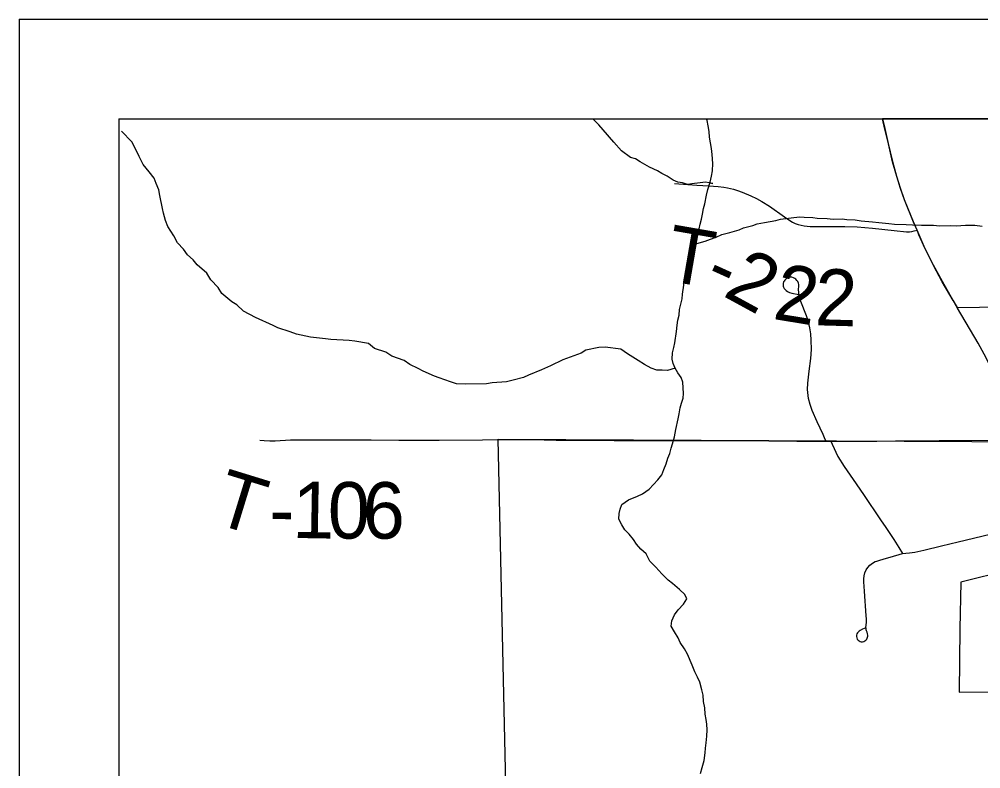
# Model space of a CAD drawing. Extents: x 0 to 34, y 0 to 22.
# Drawn here: x 17.758 to 18.724, y 15.324 to 16.078 of the extents above; entities that cross this region are included whole.
import ezdxf

# ---------------------------------------------------------------- set-up
doc = ezdxf.new("R2010")
doc.units = 0
for name, color, linetype in [('GM_X_Corporation', 7, 'Continuous'), ('GM_X_County_Road', 7, 'Continuous'), ('GM_X_Minor_River', 7, 'Continuous'), ('GM_X_Section', 7, 'Continuous'), ('GM_X_Township_Road', 7, 'Continuous'), ('GM_X_Township_Road_Text', 7, 'Continuous'), ('SH_Data', 7, 'Continuous')]:
    doc.layers.add(name, color=color, linetype=linetype)

msp = doc.modelspace()

# ---------------------------------------------------------------- linework, layer by layer
at = {"layer": 'GM_X_Corporation'}
for points in [[(22.22398, 15.97752), (18.62557, 15.97752), (18.62775, 15.96771), (18.63123, 15.95265), (18.63554, 15.93464), (18.63964, 15.91981), (18.64334, 15.90804), (18.64749, 15.89644), (18.65644, 15.87421), (18.66004, 15.86585), (18.66193, 15.86126), (18.66826, 15.84711), (18.67662, 15.83047), (18.68542, 15.81405), (18.69622, 15.79515), (18.70068, 15.78762), (18.7683, 15.78862)], [(18.75283, 15.52372), (18.7042, 15.5115), (18.70328, 15.46465), (18.70263, 15.40099), (18.77672, 15.40139)]]:
    msp.add_lwpolyline(points, dxfattribs=at)
at = {"layer": 'GM_X_County_Road'}
for points in [[(18.66025, 15.86531), (18.65665, 15.87366), (18.6477, 15.8959), (18.64355, 15.9075), (18.63985, 15.91926), (18.63575, 15.9341), (18.63144, 15.9521), (18.62796, 15.96716), (18.62566, 15.97752)], [(18.70089, 15.78707), (18.69643, 15.7946), (18.68563, 15.8135), (18.67683, 15.82992), (18.66847, 15.84656), (18.66214, 15.86071), (18.66025, 15.86531)], [(18.75646, 15.65478), (18.75579, 15.65819), (18.75216, 15.67337), (18.74723, 15.69143), (18.74268, 15.70636), (18.73852, 15.71794), (18.73341, 15.72957), (18.72787, 15.74078), (18.72183, 15.75171), (18.70089, 15.78707)]]:
    msp.add_lwpolyline(points, dxfattribs=at)
at = {"layer": 'GM_X_Minor_River'}
for points in [[(18.45213, 15.91308), (18.45499, 15.91222), (18.44775, 15.91364), (18.44243, 15.91319), (18.43408, 15.91194), (18.42952, 15.9115), (18.42456, 15.91295), (18.41999, 15.91365), (18.41501, 15.91587), (18.40926, 15.91959), (18.4039, 15.92255), (18.3993, 15.92515), (18.39126, 15.92884), (18.38207, 15.93404), (18.37746, 15.93702), (18.37212, 15.93847), (18.36329, 15.94519), (18.35557, 15.95382), (18.34476, 15.96621), (18.34051, 15.97147), (18.33511, 15.97672), (18.33425, 15.97752)], [(18.4254, 15.70137), (18.42533, 15.70707), (18.42488, 15.71276), (18.4233, 15.7173), (18.41981, 15.72219), (18.41709, 15.72672), (18.41513, 15.73125), (18.41431, 15.7358), (18.4146, 15.74226), (18.41568, 15.74759), (18.41676, 15.75216), (18.41851, 15.76358), (18.41919, 15.77005), (18.41988, 15.775), (18.42134, 15.77995), (18.42165, 15.78566), (18.42272, 15.79099), (18.42417, 15.79633), (18.42449, 15.80127), (18.42589, 15.81002), (18.42692, 15.81878), (18.42874, 15.82526), (18.43094, 15.83174), (18.43162, 15.83783), (18.43456, 15.84547), (18.43895, 15.8592), (18.44113, 15.86683), (18.44221, 15.8714), (18.44367, 15.87636), (18.44474, 15.88169), (18.44581, 15.8874), (18.44689, 15.89198), (18.44868, 15.90074), (18.45013, 15.90646), (18.45231, 15.9137), (18.45375, 15.9198), (18.45483, 15.92513), (18.45511, 15.93235), (18.45424, 15.94146), (18.45378, 15.94753), (18.45256, 15.95321), (18.45173, 15.9589), (18.45127, 15.96459), (18.45044, 15.97028), (18.44923, 15.97558), (18.44865, 15.97752)], [(18.41705, 15.7268), (18.40951, 15.72433), (18.40418, 15.72464), (18.39886, 15.72457), (18.39313, 15.72678), (18.38623, 15.73048), (18.3801, 15.73458), (18.36936, 15.74127), (18.36245, 15.74574), (18.34683, 15.74781), (18.34037, 15.74734), (18.32747, 15.74489), (18.32257, 15.74179), (18.3044, 15.73509), (18.29193, 15.72922), (18.28285, 15.72492), (18.26961, 15.71981), (18.2647, 15.71746), (18.25446, 15.71467), (18.24764, 15.71306), (18.2332, 15.71211), (18.22751, 15.71089), (18.20659, 15.71061), (18.19746, 15.71087), (18.19135, 15.71307), (18.17989, 15.71709), (18.1753, 15.71855), (18.16383, 15.72372), (18.15885, 15.72631), (18.15043, 15.73037), (18.14467, 15.73448), (18.13244, 15.73887), (18.1263, 15.74297), (18.11485, 15.74661), (18.10908, 15.75148), (18.09535, 15.75395), (18.08964, 15.75463), (18.07099, 15.75552), (18.06566, 15.75621), (18.0508, 15.75791), (18.0367, 15.76076), (18.0302, 15.76334), (18.01797, 15.76735), (18.013, 15.76957), (17.9954, 15.77769), (17.98315, 15.78398), (17.9766, 15.79035), (17.97162, 15.79333), (17.96162, 15.80193), (17.95773, 15.80795), (17.95041, 15.81545), (17.94652, 15.82224), (17.9369, 15.83047), (17.93265, 15.83573), (17.92688, 15.84059), (17.92301, 15.84624), (17.91684, 15.85262), (17.91332, 15.85978), (17.90711, 15.8692), (17.90475, 15.87525), (17.90276, 15.88244), (17.90194, 15.88736), (17.89911, 15.90024), (17.89827, 15.90593), (17.89553, 15.91235), (17.89356, 15.91764), (17.88853, 15.92403), (17.88235, 15.93155), (17.87844, 15.93947), (17.87375, 15.94929), (17.87102, 15.95419), (17.86061, 15.96507)], [(18.4365, 15.85154), (18.44738, 15.85438), (18.45268, 15.85635), (18.45836, 15.85832), (18.46403, 15.86106), (18.47199, 15.86306), (18.48146, 15.86585), (18.486, 15.86781), (18.4951, 15.87021), (18.49964, 15.87179), (18.50685, 15.87302), (18.51823, 15.87508), (18.52316, 15.87666), (18.53379, 15.87794), (18.54214, 15.87881), (18.54671, 15.8785), (18.55546, 15.87823), (18.56004, 15.87753), (18.56993, 15.87729), (18.57602, 15.87661), (18.58515, 15.87673), (18.58972, 15.87603), (18.59809, 15.87576), (18.60419, 15.8747), (18.61561, 15.87372), (18.62171, 15.87304), (18.63199, 15.87203), (18.63771, 15.87135), (18.6495, 15.87113), (18.65559, 15.87083), (18.66472, 15.87057), (18.67689, 15.87035), (18.68299, 15.86968), (18.69401, 15.8702), (18.69972, 15.8699), (18.70884, 15.8704), (18.71835, 15.87053), (18.72559, 15.86948)], [(18.44253, 15.31908), (18.44436, 15.32518), (18.44616, 15.33242), (18.44721, 15.34003), (18.44753, 15.34459), (18.44822, 15.34992), (18.44889, 15.35677), (18.44919, 15.36323), (18.44911, 15.36893), (18.44829, 15.37347), (18.44746, 15.37878), (18.447, 15.38523), (18.44578, 15.39167), (18.44531, 15.39812), (18.4441, 15.40343), (18.4421, 15.411), (18.43976, 15.4159), (18.43702, 15.42157), (18.43428, 15.42799), (18.42956, 15.43932), (18.42645, 15.4446), (18.42219, 15.451), (18.42023, 15.45553), (18.41635, 15.46156), (18.41323, 15.46721), (18.41392, 15.47254), (18.4165, 15.47865), (18.42024, 15.48364), (18.42549, 15.48941), (18.42885, 15.49477), (18.42688, 15.4993), (18.4215, 15.50417), (18.41457, 15.51016), (18.40997, 15.51351), (18.4038, 15.51989), (18.39763, 15.52664), (18.39184, 15.53264), (18.38794, 15.54019), (18.38256, 15.54468), (18.37831, 15.54994), (18.37521, 15.55445), (18.37095, 15.55972), (18.36671, 15.56422), (18.3636, 15.56912), (18.36049, 15.57477), (18.3608, 15.58047), (18.36188, 15.58505), (18.36372, 15.58963), (18.37013, 15.59427), (18.3792, 15.59819), (18.38449, 15.60054), (18.3909, 15.60519), (18.39991, 15.61442), (18.40365, 15.61941), (18.40586, 15.62476), (18.40807, 15.63049), (18.4099, 15.63621), (18.41174, 15.64079), (18.41319, 15.64613), (18.41465, 15.65071), (18.41646, 15.65757), (18.41789, 15.66519), (18.42003, 15.67585), (18.42111, 15.6808), (18.42217, 15.6869), (18.42363, 15.69147), (18.42509, 15.69643), (18.4254, 15.70137)]]:
    msp.add_lwpolyline(points, dxfattribs=at)
at = {"layer": 'GM_X_Section'}
msp.add_lwpolyline([(19.25935, 15.65043), (19.25999, 14.63809), (18.26161, 14.6436), (18.23936, 15.65543)], close=True, dxfattribs=at)
at = {"layer": 'GM_X_Township_Road'}
msp.add_line((18.56885, 15.65329), (18.57352, 15.6533), dxfattribs=at)
for points in [[(18.41664, 15.91227), (18.43893, 15.91072), (18.45109, 15.90988), (18.46049, 15.90926), (18.46601, 15.90852), (18.46967, 15.90788), (18.47571, 15.90651), (18.47965, 15.90533), (18.48456, 15.9036), (18.49322, 15.90004), (18.49887, 15.8974), (18.5044, 15.89432), (18.51195, 15.88953), (18.52718, 15.87891), (18.53228, 15.87522), (18.53502, 15.87351), (18.53788, 15.87226), (18.54085, 15.8713), (18.54388, 15.87049), (18.54695, 15.86987), (18.54971, 15.86957), (18.55297, 15.86926), (18.5688, 15.86915), (18.58755, 15.86911), (18.60003, 15.86881), (18.61557, 15.86763), (18.63722, 15.86505), (18.64963, 15.86383), (18.65271, 15.8638), (18.65492, 15.86403), (18.65743, 15.86463), (18.66025, 15.86531)], [(18.56885, 15.65329), (18.56808, 15.655), (18.56579, 15.66007), (18.5599, 15.67276), (18.555, 15.68421), (18.55289, 15.69006), (18.55128, 15.69607), (18.55072, 15.69913), (18.55035, 15.70222), (18.55032, 15.70533), (18.55052, 15.71157), (18.55197, 15.72383), (18.55362, 15.7363), (18.55414, 15.74552), (18.55398, 15.7549), (18.55347, 15.76114), (18.55257, 15.7673), (18.55111, 15.77334), (18.54918, 15.77926), (18.54339, 15.79372), (18.54255, 15.79669), (18.54178, 15.79973), (18.54137, 15.80283), (18.54127, 15.80596), (18.54142, 15.80916), (18.54132, 15.81071), (18.54105, 15.81219), (18.54039, 15.8138), (18.5396, 15.81491), (18.53859, 15.81612), (18.5374, 15.81698), (18.53607, 15.81761), (18.53457, 15.81807), (18.53308, 15.81813), (18.53148, 15.81782), (18.53004, 15.81725), (18.52876, 15.81655), (18.52798, 15.81591), (18.52736, 15.81524), (18.52659, 15.81422), (18.52618, 15.8135), (18.5259, 15.81276), (18.52571, 15.81205), (18.52561, 15.81128), (18.5256, 15.81051), (18.52569, 15.80977), (18.52581, 15.80901), (18.52605, 15.80827), (18.52631, 15.80759), (18.52669, 15.8069), (18.52711, 15.80632), (18.52766, 15.80567), (18.52869, 15.80468), (18.53008, 15.80381), (18.5321, 15.80283), (18.53447, 15.80205), (18.54142, 15.80082)], [(17.99965, 15.65446), (18.00425, 15.65389), (18.00987, 15.65369), (18.0152, 15.65379), (18.0307, 15.65477), (18.05246, 15.65466), (18.08349, 15.65458), (18.11147, 15.65452), (18.13945, 15.65435), (18.17984, 15.65441), (18.22337, 15.6548), (18.23887, 15.65487), (18.24777, 15.65484)], [(18.24777, 15.65484), (18.28535, 15.65472), (18.29769, 15.65442), (18.30657, 15.65445), (18.31941, 15.65442), (18.34013, 15.65431), (18.356, 15.65409), (18.36537, 15.65403), (18.38483, 15.65396), (18.41513, 15.65386), (18.43691, 15.65405), (18.45864, 15.6541), (18.48982, 15.65388), (18.51147, 15.65374), (18.53945, 15.65346), (18.56254, 15.65332), (18.56885, 15.65329)], [(18.57352, 15.6533), (18.59532, 15.65334), (18.61987, 15.65346), (18.63877, 15.65355), (18.66056, 15.65367), (18.68234, 15.65388), (18.70722, 15.65396), (18.73176, 15.65428), (18.74758, 15.65448), (18.75367, 15.65472), (18.75646, 15.65478)], [(18.57352, 15.6533), (18.57487, 15.65035), (18.58065, 15.63801), (18.58708, 15.6278), (18.59607, 15.61482), (18.60641, 15.59984), (18.62368, 15.5744), (18.62878, 15.56668), (18.63223, 15.56159), (18.6368, 15.55432), (18.6418, 15.54637), (18.6457, 15.54032)], [(18.6457, 15.54032), (18.64899, 15.54067), (18.65253, 15.54097), (18.65818, 15.54176), (18.66711, 15.54368), (18.68477, 15.54811), (18.70148, 15.55215), (18.72553, 15.55792), (18.77252, 15.56923)], [(18.60872, 15.46563), (18.60538, 15.46417), (18.60315, 15.46312), (18.6022, 15.46246), (18.60131, 15.46169), (18.60045, 15.46074), (18.59962, 15.4595), (18.59934, 15.45839), (18.59931, 15.45693), (18.59965, 15.45556), (18.60007, 15.45438), (18.60096, 15.45327), (18.60194, 15.45247), (18.60299, 15.45203), (18.6042, 15.45165), (18.60541, 15.45168), (18.60671, 15.45199), (18.60776, 15.45254), (18.60894, 15.45343), (18.60967, 15.45438), (18.61021, 15.45533), (18.61059, 15.45638), (18.61075, 15.45734), (18.61078, 15.45829), (18.61059, 15.45962), (18.61, 15.46143), (18.60949, 15.46264), (18.60917, 15.46371), (18.609, 15.46486), (18.60896, 15.46613), (18.60943, 15.47101), (18.60945, 15.47464), (18.60927, 15.47775), (18.60735, 15.50245), (18.60677, 15.51196), (18.60684, 15.51485), (18.6071, 15.51809), (18.60793, 15.52108), (18.60923, 15.52391), (18.61083, 15.52642), (18.61288, 15.52873), (18.61545, 15.53065), (18.61815, 15.53219), (18.61982, 15.53283), (18.62175, 15.53347), (18.62721, 15.53502), (18.63312, 15.53656), (18.6457, 15.54032)]]:
    msp.add_lwpolyline(points, dxfattribs=at)
at = {"layer": 'SH_Data'}
for p, q in [((17.75791, 16.07752), (24.75791, 16.07752)), ((17.75791, 16.07752), (17.75791, 9.07752)), ((17.85791, 15.97752), (17.85791, 9.17752)), ((17.85791, 15.97752), (24.65791, 15.97752))]:
    msp.add_line(p, q, dxfattribs=at)

# ---------------------------------------------------------------- texts
at = {"layer": 'GM_X_Township_Road_Text'}
for s, rotation, p in [('T', 350.14172, (18.40542, 15.81525)), ('2', 331.36089, (18.46391, 15.79995)), ('-', 335.58576, (18.44365, 15.8091)), ('2', 350.60476, (18.51421, 15.77642)), ('2', 358.35496, (18.55707, 15.7699)), ('T', 342.88719, (17.95088, 15.57168)), ('1', 358.97999, (18.03209, 15.55609)), ('0', 359.79318, (18.06797, 15.55546)), ('6', 359.97675, (18.10317, 15.55533)), ('-', 359.1553, (18.00881, 15.55644))]:
    msp.add_text(s, height=0.05682, rotation=rotation, dxfattribs=at).set_placement(p)

doc.saveas('drawing.dxf')
